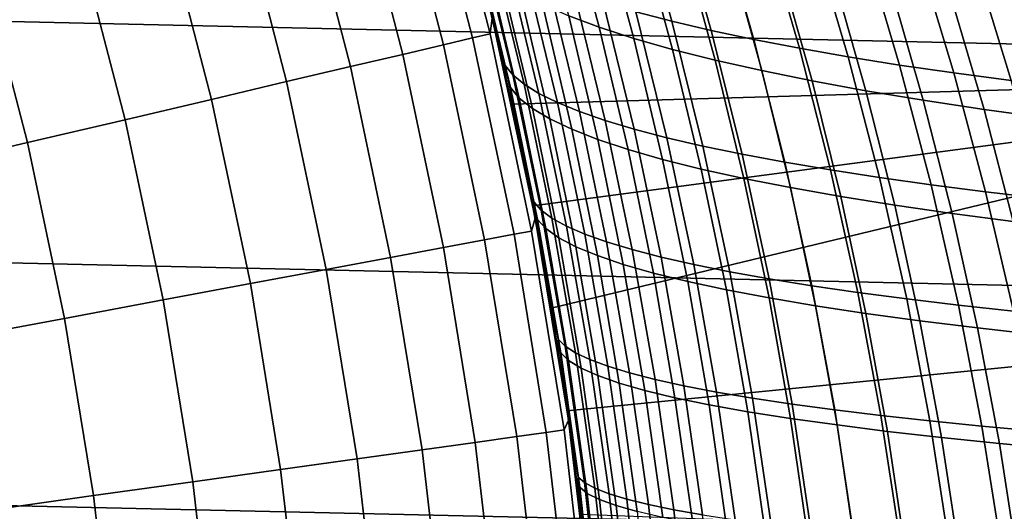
# Model space of a CAD drawing. Header units: metres. Extents: x -28 to 70, y -218 to 28.
# Tile 339 of 463: x 19.02 to 23.98, y 2.63 to 5.1. Entities that reach past the tile are written whole.
import ezdxf

# ---------------------------------------------------------------- set-up
doc = ezdxf.new("R2010")
doc.units = ezdxf.units.M
doc.layers.add('solid_10_261_432_XXX', color=7, linetype='CONTINUOUS')

msp = doc.modelspace()

# ---------------------------------------------------------------- linework, layer by layer
at = {"layer": 'solid_10_261_432_XXX'}
for points in [[(-26.508976, 7.316027, -5), (26.810513, 6.119348, -5), (27.058064, 4.910316, -5), (-26.810513, 6.119348, -5)], [(-26.810513, 6.119348, -5), (27.058064, 4.910316, -5), (27.251122, 3.691395, -5), (-27.058064, 4.910316, -5)], [(21.135075, 6.10808, 143.052673), (21.13171, 6.01249, 144.561661), (21.386839, 5.030139, 144.561661), (21.398144, 5.110718, 143.052673)], [(21.386839, 5.030139, 144.561661), (21.13171, 6.01249, 144.561661), (21.045006, 5.987821, 146.086594), (21.299089, 5.0095, 146.086594)], [(26.322948, 6.008523), (21.379852, 5.186707), (21.497234, 4.676422), (26.566046, 4.821326)], [(21.299089, 5.0095, 146.086594), (21.045006, 5.987821, 146.086594), (20.900187, 5.946616, 147.606766), (21.152521, 4.975028, 147.606766)], [(21.152521, 4.975028, 147.606766), (20.900187, 5.946616, 147.606766), (20.697477, 5.88894, 149.119751), (20.947365, 4.926775, 149.119751)], [(20.947365, 4.926775, 149.119751), (20.697477, 5.88894, 149.119751), (20.437199, 5.814885, 150.623184), (20.683945, 4.86482, 150.623184)], [(20.683945, 4.86482, 150.623184), (20.437199, 5.814885, 150.623184), (20.119762, 5.724566, 152.1147), (20.362673, 4.789258, 152.1147)], [(21.946857, 5.769694, 138.422913), (22.121843, 5.141454, 138.547333), (22.303377, 5.093719, 138.177582), (22.128542, 5.716428, 138.053467)], [(20.362673, 4.789258, 152.1147), (20.119762, 5.724566, 152.1147), (19.745663, 5.618125, 153.591949), (19.984058, 4.700208, 153.591949)], [(21.783319, 5.120583, 88.492935), (21.618849, 5.736404, 88.610268), (21.773708, 5.672055, 89.03196), (21.936972, 5.063039, 88.915527)], [(22.128542, 5.716428, 138.053467), (22.303377, 5.093719, 138.177582), (22.501423, 5.047101, 137.81636), (22.32649, 5.664369, 137.692429)], [(21.438665, 4.937974, 85.779022), (21.379852, 5.186707), (21.250366, 5.694025), (21.350447, 5.306454, 85.840179)], [(21.936972, 5.063039, 88.915527), (21.773708, 5.672055, 89.03196), (21.949112, 5.608822, 89.445908), (22.11149, 5.006555, 89.330215)], [(22.32649, 5.664369, 137.692429), (22.501423, 5.047101, 137.81636), (22.715527, 5.001665, 137.464493), (22.540268, 5.613598, 137.340652)], [(19.984058, 4.700208, 153.591949), (19.745663, 5.618125, 153.591949), (19.315495, 5.495732, 155.052612), (19.548697, 4.597812, 155.052612)], [(22.11149, 5.006555, 89.330215), (21.949112, 5.608822, 89.445908), (22.144732, 5.546863, 89.850929), (22.306522, 4.951262, 89.735847)], [(22.540268, 5.613598, 137.340652), (22.715527, 5.001665, 137.464493), (22.94524, 4.957478, 137.122864), (22.769442, 5.564194, 136.998978)], [(22.769442, 5.564194, 136.998978), (22.94524, 4.957478, 137.122864), (23.190107, 4.914606, 136.792282), (23.013577, 5.516237, 136.668274)], [(21.463297, 4.870091, 141.821274), (21.297012, 5.550884, 141.705322), (21.350521, 5.306149, 142.159805), (21.438776, 4.9375, 142.221024)], [(21.501648, 4.823246, 141.414337), (21.337858, 5.498295, 141.299759), (21.297012, 5.550884, 141.705322), (21.463297, 4.870091, 141.821274)], [(22.306522, 4.951262, 89.735847), (22.144732, 5.546863, 89.850929), (22.360018, 5.486279, 90.245926), (22.521492, 4.897247, 90.131325)], [(23.013577, 5.516237, 136.668274), (23.190107, 4.914606, 136.792282), (23.449678, 4.873116, 136.473633), (23.272236, 5.469807, 136.349396)], [(19.548697, 4.597812, 155.052612), (19.315495, 5.495732, 155.052612), (18.829931, 5.357577, 156.494385), (19.057272, 4.482229, 156.494385)], [(21.337858, 5.498295, 141.299759), (21.501648, 4.823246, 141.414337), (21.558376, 4.77658, 141.008789), (21.396713, 5.445826, 140.895447)], [(22.521492, 4.897247, 90.131325), (22.360018, 5.486279, 90.245926), (22.594408, 5.427168, 90.629784), (22.755817, 4.844592, 90.515541)], [(23.272236, 5.469807, 136.349396), (23.449678, 4.873116, 136.473633), (23.723501, 4.833073, 136.16774), (23.544991, 5.424984, 136.043213)], [(21.332623, 5.4178, 86.303749), (21.489454, 4.760097, 86.194504), (21.438665, 4.937974, 85.779022), (21.350447, 5.306454, 85.840179)], [(21.379997, 5.357702, 86.747719), (21.533991, 4.706906, 86.639969), (21.489454, 4.760097, 86.194504), (21.332623, 5.4178, 86.303749)], [(21.396713, 5.445826, 140.895447), (21.558376, 4.77658, 141.008789), (21.633354, 4.730211, 140.60556), (21.473467, 5.393619, 140.493271)], [(22.755817, 4.844592, 90.515541), (22.594408, 5.427168, 90.629784), (22.84734, 5.36963, 91.001381), (23.008915, 4.793379, 90.887398)], [(23.544991, 5.424984, 136.043213), (23.723501, 4.833073, 136.16774), (24.011114, 4.79454, 135.875443), (23.83139, 5.381845, 135.750549)], [(19.057272, 4.482229, 156.494385), (18.829931, 5.357577, 156.494385), (18.28974, 5.203879, 157.914993), (18.510557, 4.353643, 157.914993)], [(21.533991, 4.706906, 86.639969), (21.379997, 5.357702, 86.747719), (21.448879, 5.297747, 87.189827), (21.600451, 4.653923, 87.08342)], [(21.473467, 5.393619, 140.493271), (21.633354, 4.730211, 140.60556), (21.726454, 4.684258, 140.205566), (21.56801, 5.341815, 140.094177)], [(23.008915, 4.793379, 90.887398), (22.84734, 5.36963, 91.001381), (23.118252, 5.313762, 91.359619), (23.280197, 4.74369, 91.245796)], [(23.83139, 5.381845, 135.750549), (24.011114, 4.79454, 135.875443), (24.311909, 4.757525, 135.597443), (24.130856, 5.340402, 135.472122)], [(21.438776, 4.9375, 142.221024), (21.350521, 5.306149, 142.159805), (21.398144, 5.110718, 143.052673)], [(21.56801, 5.341815, 140.094177), (21.726454, 4.684258, 140.205566), (21.837549, 4.638839, 139.809753), (21.680231, 5.290556, 139.699112)], [(23.280197, 4.74369, 91.245796), (23.118252, 5.313762, 91.359619), (23.406584, 5.259665, 91.703377), (23.569082, 4.695608, 91.589638)], [(21.600451, 4.653923, 87.08342), (21.448879, 5.297747, 87.189827), (21.539146, 5.238121, 87.628876), (21.688683, 4.601302, 87.523636)], [(21.680231, 5.290556, 139.699112), (21.837549, 4.638839, 139.809753), (21.966513, 4.594074, 139.419022), (21.810022, 5.239983, 139.309006)], [(23.569082, 4.695608, 91.589638), (23.406584, 5.259665, 91.703377), (23.711773, 5.207434, 92.031555), (23.874987, 4.649214, 91.917824)], [(21.688683, 4.601302, 87.523636), (21.539146, 5.238121, 87.628876), (21.650669, 5.179005, 88.063644), (21.798536, 4.549199, 87.959435)], [(21.810022, 5.239983, 139.309006), (21.966513, 4.594074, 139.419022), (22.113216, 4.55008, 139.034317), (21.957273, 5.190238, 138.924774)], [(23.874987, 4.649214, 91.917824), (23.711773, 5.207434, 92.031555), (24.033199, 5.157146, 92.343094), (24.197264, 4.604569, 92.229309)], [(21.520752, 4.566971, 85.722404), (21.497234, 4.676422), (21.379852, 5.186707), (21.438665, 4.937974, 85.779022)], [(21.798536, 4.549199, 87.959435), (21.650669, 5.179005, 88.063644), (21.783319, 5.120583, 88.492935), (21.929861, 4.497768, 88.389603)], [(21.957273, 5.190238, 138.924774), (22.113216, 4.55008, 139.034317), (22.277504, 4.506971, 138.656555), (22.121843, 5.141454, 138.547333)], [(21.398144, 5.110718, 143.052673), (21.386839, 5.030139, 144.561661), (21.596329, 4.037054, 144.561661), (21.614176, 4.102121, 143.052673)], [(21.520834, 4.56659, 142.277557), (21.438776, 4.9375, 142.221024), (21.398144, 5.110718, 143.052673), (21.614176, 4.102121, 143.052673)], [(21.929861, 4.497768, 88.389603), (21.783319, 5.120583, 88.492935), (21.936972, 5.063039, 88.915527), (22.082508, 4.447165, 88.812935)], [(22.121843, 5.141454, 138.547333), (22.277504, 4.506971, 138.656555), (22.459002, 4.464819, 138.286591), (22.303377, 5.093719, 138.177582)], [(22.082508, 4.447165, 88.812935), (21.936972, 5.063039, 88.915527), (22.11149, 5.006555, 89.330215), (22.256317, 4.397544, 89.228226)], [(22.303377, 5.093719, 138.177582), (22.459002, 4.464819, 138.286591), (22.657242, 4.423679, 137.925262), (22.501423, 5.047101, 137.81636)], [(21.507719, 4.020489, 146.086594), (21.299089, 5.0095, 146.086594), (21.152521, 4.975028, 147.606766), (21.359715, 3.992823, 147.606766)], [(21.596329, 4.037054, 144.561661), (21.386839, 5.030139, 144.561661), (21.299089, 5.0095, 146.086594), (21.507719, 4.020489, 146.086594)], [(22.501423, 5.047101, 137.81636), (22.657242, 4.423679, 137.925262), (22.871756, 4.383605, 137.57341), (22.715527, 5.001665, 137.464493)], [(21.359715, 3.992823, 147.606766), (21.152521, 4.975028, 147.606766), (20.947365, 4.926775, 149.119751), (21.15255, 3.954097, 149.119751)], [(22.256317, 4.397544, 89.228226), (22.11149, 5.006555, 89.330215), (22.306522, 4.951262, 89.735847), (22.450914, 4.349016, 89.634331)], [(22.715527, 5.001665, 137.464493), (22.871756, 4.383605, 137.57341), (23.102072, 4.34465, 137.231888), (22.94524, 4.957478, 137.122864)], [(-27.058064, 4.910316, -5), (27.251122, 3.691395, -5), (27.389296, 2.465067, -5), (-27.251122, 3.691395, -5)], [(21.15255, 3.954097, 149.119751), (20.947365, 4.926775, 149.119751), (20.683945, 4.86482, 150.623184), (20.886547, 3.904372, 150.623184)], [(21.489454, 4.760097, 86.194504), (21.520752, 4.566971, 85.722404), (21.438665, 4.937974, 85.779022)], [(21.607887, 4.183615, 141.92099), (21.463297, 4.870091, 141.821274), (21.438776, 4.9375, 142.221024), (21.520834, 4.56659, 142.277557)], [(22.450914, 4.349016, 89.634331), (22.306522, 4.951262, 89.735847), (22.521492, 4.897247, 90.131325), (22.665705, 4.301651, 90.030167)], [(22.94524, 4.957478, 137.122864), (23.102072, 4.34465, 137.231888), (23.347725, 4.30687, 136.90152), (23.190107, 4.914606, 136.792282)], [(23.190107, 4.914606, 136.792282), (23.347725, 4.30687, 136.90152), (23.608244, 4.270319, 136.583145), (23.449678, 4.873116, 136.473633)], [(20.886547, 3.904372, 150.623184), (20.683945, 4.86482, 150.623184), (20.362673, 4.789258, 152.1147), (20.56213, 3.843728, 152.1147)], [(21.644037, 4.142758, 141.512848), (21.501648, 4.823246, 141.414337), (21.463297, 4.870091, 141.821274), (21.607887, 4.183615, 141.92099)], [(22.665705, 4.301651, 90.030167), (22.521492, 4.897247, 90.131325), (22.755817, 4.844592, 90.515541), (22.90008, 4.255517, 90.414635)], [(23.449678, 4.873116, 136.473633), (23.608244, 4.270319, 136.583145), (23.88316, 4.23505, 136.277603), (23.723501, 4.833073, 136.16774)], [(26.566046, 4.821326), (21.497234, 4.676422), (21.60243, 4.163528)], [(21.501648, 4.823246, 141.414337), (21.644037, 4.142758, 141.512848), (21.698898, 4.102112, 141.106262), (21.558376, 4.77658, 141.008789)], [(26.566046, 4.821326), (21.60243, 4.163528), (21.695393, 3.648274)], [(26.566046, 4.821326), (21.695393, 3.648274), (21.776073, 3.130914), (26.755625, 3.624435)], [(22.90008, 4.255517, 90.414635), (22.755817, 4.844592, 90.515541), (23.008915, 4.793379, 90.887398), (23.153437, 4.210682, 90.786644)], [(23.723501, 4.833073, 136.16774), (23.88316, 4.23505, 136.277603), (24.171995, 4.201114, 135.985718), (24.011114, 4.79454, 135.875443)], [(20.56213, 3.843728, 152.1147), (20.362673, 4.789258, 152.1147), (19.984058, 4.700208, 153.591949), (20.179808, 3.77226, 153.591949)], [(21.558376, 4.77658, 141.008789), (21.698898, 4.102112, 141.106262), (21.772329, 4.061775, 140.702118), (21.633354, 4.730211, 140.60556)], [(23.153437, 4.210682, 90.786644), (23.008915, 4.793379, 90.887398), (23.280197, 4.74369, 91.245796), (23.425169, 4.167214, 91.145111)], [(21.489454, 4.760097, 86.194504), (21.626322, 4.095237, 86.10009), (21.596577, 4.193792, 85.670364), (21.520752, 4.566971, 85.722404)], [(21.533991, 4.706906, 86.639969), (21.668379, 4.049201, 86.546829), (21.626322, 4.095237, 86.10009), (21.489454, 4.760097, 86.194504)], [(21.633354, 4.730211, 140.60556), (21.772329, 4.061775, 140.702118), (21.864187, 4.021843, 140.301361), (21.726454, 4.684258, 140.205566)], [(23.425169, 4.167214, 91.145111), (23.280197, 4.74369, 91.245796), (23.569082, 4.695608, 91.589638), (23.71467, 4.125181, 91.488953)], [(20.179808, 3.77226, 153.591949), (19.984058, 4.700208, 153.591949), (19.548697, 4.597812, 155.052612), (19.740181, 3.690079, 155.052612)], [(21.666035, 3.818766, 85.622917), (21.60243, 4.163528), (21.497234, 4.676422), (21.596577, 4.193792, 85.670364)], [(21.520752, 4.566971, 85.722404), (21.596577, 4.193792, 85.670364), (21.497234, 4.676422)], [(21.668379, 4.049201, 86.546829), (21.533991, 4.706906, 86.639969), (21.600451, 4.653923, 87.08342), (21.732735, 4.003405, 86.991402)], [(21.726454, 4.684258, 140.205566), (21.864187, 4.021843, 140.301361), (21.974327, 3.982415, 139.904892), (21.837549, 4.638839, 139.809753)], [(23.71467, 4.125181, 91.488953), (23.569082, 4.695608, 91.589638), (23.874987, 4.649214, 91.917824), (24.021336, 4.084651, 91.817062)], [(21.732735, 4.003405, 86.991402), (21.600451, 4.653923, 87.08342), (21.688683, 4.601302, 87.523636), (21.819216, 3.957976, 87.432617)], [(21.837549, 4.638839, 139.809753), (21.974327, 3.982415, 139.904892), (22.102606, 3.943589, 139.513672), (21.966513, 4.594074, 139.419022)], [(24.021336, 4.084651, 91.817062), (23.874987, 4.649214, 91.917824), (24.197264, 4.604569, 92.229309), (24.3445, 4.04567, 92.128426)], [(19.740181, 3.690079, 155.052612), (19.548697, 4.597812, 155.052612), (19.057272, 4.482229, 156.494385), (19.243942, 3.597316, 156.494385)], [(21.596617, 4.193581, 142.329453), (21.520834, 4.56659, 142.277557), (21.614176, 4.102121, 143.052673)], [(21.607887, 4.183615, 141.92099), (21.520834, 4.56659, 142.277557), (21.596617, 4.193581, 142.329453)], [(21.819216, 3.957976, 87.432617), (21.688683, 4.601302, 87.523636), (21.798536, 4.549199, 87.959435), (21.927654, 3.913044, 87.869263)], [(21.966513, 4.594074, 139.419022), (22.102606, 3.943589, 139.513672), (22.248884, 3.905462, 139.128586), (22.113216, 4.55008, 139.034317)], [(21.927654, 3.913044, 87.869263), (21.798536, 4.549199, 87.959435), (21.929861, 4.497768, 88.389603), (22.057877, 3.868737, 88.300148)], [(22.113216, 4.55008, 139.034317), (22.248884, 3.905462, 139.128586), (22.412985, 3.868126, 138.750549), (22.277504, 4.506971, 138.656555)], [(19.243942, 3.597316, 156.494385), (19.057272, 4.482229, 156.494385), (18.510557, 4.353643, 157.914993), (18.691872, 3.494117, 157.914993)], [(22.057877, 3.868737, 88.300148), (21.929861, 4.497768, 88.389603), (22.082508, 4.447165, 88.812935), (22.209709, 3.825185, 88.724075)], [(22.277504, 4.506971, 138.656555), (22.412985, 3.868126, 138.750549), (22.594521, 3.831641, 138.380447), (22.459002, 4.464819, 138.286591)], [(22.459002, 4.464819, 138.286591), (22.594521, 3.831641, 138.380447), (22.793007, 3.79605, 138.019089), (22.657242, 4.423679, 137.925262)], [(22.209709, 3.825185, 88.724075), (22.082508, 4.447165, 88.812935), (22.256317, 4.397544, 89.228226), (22.382975, 3.782515, 89.139847)], [(22.657242, 4.423679, 137.925262), (22.793007, 3.79605, 138.019089), (23.007959, 3.761396, 137.667297), (22.871756, 4.383605, 137.57341)], [(22.382975, 3.782515, 89.139847), (22.256317, 4.397544, 89.228226), (22.450914, 4.349016, 89.634331), (22.577278, 3.74082, 89.54631)], [(22.871756, 4.383605, 137.57341), (23.007959, 3.761396, 137.667297), (23.238895, 3.727723, 137.325928), (23.102072, 4.34465, 137.231888)], [(22.577278, 3.74082, 89.54631), (22.450914, 4.349016, 89.634331), (22.665705, 4.301651, 90.030167), (22.792, 3.700157, 89.942398)], [(23.102072, 4.34465, 137.231888), (23.238895, 3.727723, 137.325928), (23.485329, 3.695075, 136.995789), (23.347725, 4.30687, 136.90152)], [(22.792, 3.700157, 89.942398), (22.665705, 4.301651, 90.030167), (22.90008, 4.255517, 90.414635), (23.02652, 3.660581, 90.327026)], [(23.347725, 4.30687, 136.90152), (23.485329, 3.695075, 136.995789), (23.746777, 3.663494, 136.677719), (23.608244, 4.270319, 136.583145)], [(23.608244, 4.270319, 136.583145), (23.746777, 3.663494, 136.677719), (24.022755, 3.633024, 136.372543), (23.88316, 4.23505, 136.277603)], [(23.02652, 3.660581, 90.327026), (22.90008, 4.255517, 90.414635), (23.153437, 4.210682, 90.786644), (23.280207, 3.622147, 90.699112)], [(23.88316, 4.23505, 136.277603), (24.022755, 3.633024, 136.372543), (24.312765, 3.603706, 136.081085), (24.171995, 4.201114, 135.985718)], [(21.626322, 4.095237, 86.10009), (21.666035, 3.818766, 85.622917), (21.596577, 4.193792, 85.670364)], [(21.666048, 3.818681, 142.37674), (21.596617, 4.193581, 142.329453), (21.614176, 4.102121, 143.052673)], [(21.730413, 3.492683, 142.004715), (21.607887, 4.183615, 141.92099), (21.596617, 4.193581, 142.329453), (21.666048, 3.818681, 142.37674)], [(21.764658, 3.458074, 141.595535), (21.644037, 4.142758, 141.512848), (21.607887, 4.183615, 141.92099), (21.730413, 3.492683, 142.004715)], [(23.280207, 3.622147, 90.699112), (23.153437, 4.210682, 90.786644), (23.425169, 4.167214, 91.145111), (23.552439, 3.584911, 91.057579)], [(23.552439, 3.584911, 91.057579), (23.425169, 4.167214, 91.145111), (23.71467, 4.125181, 91.488953), (23.84259, 3.548928, 91.401352)], [(21.729069, 3.442025, 85.580055), (21.695393, 3.648274), (21.60243, 4.163528), (21.666035, 3.818766, 85.622917)], [(21.644037, 4.142758, 141.512848), (21.764658, 3.458074, 141.595535), (21.817913, 3.423683, 141.188034), (21.698898, 4.102112, 141.106262)], [(23.84259, 3.548928, 91.401352), (23.71467, 4.125181, 91.488953), (24.021336, 4.084651, 91.817062), (24.150032, 3.514254, 91.72934)], [(21.614176, 4.102121, 143.052673), (21.596329, 4.037054, 144.561661), (21.759729, 3.035353, 144.561661), (21.782696, 3.084507, 143.052673)], [(21.729074, 3.441995, 142.419434), (21.666048, 3.818681, 142.37674), (21.614176, 4.102121, 143.052673), (21.782696, 3.084507, 143.052673)], [(21.626322, 4.095237, 86.10009), (21.742863, 3.424029, 86.020393), (21.729069, 3.442025, 85.580055), (21.666035, 3.818766, 85.622917)], [(21.668379, 4.049201, 86.546829), (21.782804, 3.385362, 86.468185), (21.742863, 3.424029, 86.020393), (21.626322, 4.095237, 86.10009)], [(21.698898, 4.102112, 141.106262), (21.817913, 3.423683, 141.188034), (21.890018, 3.389589, 140.783127), (21.772329, 4.061775, 140.702118)], [(21.67045, 3.022899, 146.086594), (21.507719, 4.020489, 146.086594), (21.359715, 3.992823, 147.606766), (21.521326, 3.002097, 147.606766)], [(21.759729, 3.035353, 144.561661), (21.596329, 4.037054, 144.561661), (21.507719, 4.020489, 146.086594), (21.67045, 3.022899, 146.086594)], [(21.782804, 3.385362, 86.468185), (21.668379, 4.049201, 86.546829), (21.732735, 4.003405, 86.991402), (21.845381, 3.346937, 86.913689)], [(21.772329, 4.061775, 140.702118), (21.890018, 3.389589, 140.783127), (21.980818, 3.355871, 140.381714), (21.864187, 4.021843, 140.301361)], [(21.864187, 4.021843, 140.301361), (21.980818, 3.355871, 140.381714), (22.090155, 3.322606, 139.984711), (21.974327, 3.982415, 139.904892)], [(21.521326, 3.002097, 147.606766), (21.359715, 3.992823, 147.606766), (21.15255, 3.954097, 149.119751), (21.312592, 2.97298, 149.119751)], [(21.845381, 3.346937, 86.913689), (21.732735, 4.003405, 86.991402), (21.819216, 3.957976, 87.432617), (21.930399, 3.308856, 87.355713)], [(21.974327, 3.982415, 139.904892), (22.090155, 3.322606, 139.984711), (22.217873, 3.289873, 139.593063), (22.102606, 3.943589, 139.513672)], [(21.312592, 2.97298, 149.119751), (21.15255, 3.954097, 149.119751), (20.886547, 3.904372, 150.623184), (21.044579, 2.935593, 150.623184)], [(21.930399, 3.308856, 87.355713), (21.819216, 3.957976, 87.432617), (21.927654, 3.913044, 87.869263), (22.037668, 3.271227, 87.793053)], [(22.102606, 3.943589, 139.513672), (22.217873, 3.289873, 139.593063), (22.363811, 3.257751, 139.207672), (22.248884, 3.905462, 139.128586)], [(21.044579, 2.935593, 150.623184), (20.886547, 3.904372, 150.623184), (20.56213, 3.843728, 152.1147), (20.717707, 2.889997, 152.1147)], [(22.037668, 3.271227, 87.793053), (21.927654, 3.913044, 87.869263), (22.057877, 3.868737, 88.300148), (22.166998, 3.234153, 88.224518)], [(22.166998, 3.234153, 88.224518), (22.057877, 3.868737, 88.300148), (22.209709, 3.825185, 88.724075), (22.318197, 3.197739, 88.648911)], [(22.248884, 3.905462, 139.128586), (22.363811, 3.257751, 139.207672), (22.527788, 3.226312, 138.829453), (22.412985, 3.868126, 138.750549)], [(22.412985, 3.868126, 138.750549), (22.527788, 3.226312, 138.829453), (22.709396, 3.195604, 138.459244), (22.594521, 3.831641, 138.380447)], [(20.717707, 2.889997, 152.1147), (20.56213, 3.843728, 152.1147), (20.179808, 3.77226, 153.591949), (20.332491, 2.836261, 153.591949)], [(21.730413, 3.492683, 142.004715), (21.666048, 3.818681, 142.37674), (21.729074, 3.441995, 142.419434)], [(22.318197, 3.197739, 88.648911), (22.209709, 3.825185, 88.724075), (22.382975, 3.782515, 89.139847), (22.491068, 3.16209, 89.065041)], [(22.594521, 3.831641, 138.380447), (22.709396, 3.195604, 138.459244), (22.908142, 3.16566, 138.097885), (22.793007, 3.79605, 138.019089)], [(20.332491, 2.836261, 153.591949), (20.179808, 3.77226, 153.591949), (19.740181, 3.690079, 155.052612), (19.889538, 2.774472, 155.052612)], [(22.491068, 3.16209, 89.065041), (22.382975, 3.782515, 89.139847), (22.577278, 3.74082, 89.54631), (22.685192, 3.12728, 89.471764)], [(22.793007, 3.79605, 138.019089), (22.908142, 3.16566, 138.097885), (23.123524, 3.136514, 137.74617), (23.007959, 3.761396, 137.667297)], [(22.685192, 3.12728, 89.471764), (22.577278, 3.74082, 89.54631), (22.792, 3.700157, 89.942398), (22.899939, 3.093355, 89.868027)], [(23.007959, 3.761396, 137.667297), (23.123524, 3.136514, 137.74617), (23.355045, 3.108201, 137.404968), (23.238895, 3.727723, 137.325928)], [(23.238895, 3.727723, 137.325928), (23.355045, 3.108201, 137.404968), (23.602207, 3.080753, 137.075058), (23.485329, 3.695075, 136.995789)], [(-27.251122, 3.691395, -5), (27.389296, 2.465067, -5), (27.472309, 1.233766, -5), (-27.389296, 2.465067, -5)], [(19.889538, 2.774472, 155.052612), (19.740181, 3.690079, 155.052612), (19.243942, 3.597316, 156.494385), (19.389544, 2.704726, 156.494385)], [(22.899939, 3.093355, 89.868027), (22.792, 3.700157, 89.942398), (23.02652, 3.660581, 90.327026), (23.134663, 3.060359, 90.252739)], [(23.485329, 3.695075, 136.995789), (23.602207, 3.080753, 137.075058), (23.864511, 3.054204, 136.757278), (23.746777, 3.663494, 136.677719)], [(21.785595, 3.063963, 85.541847), (21.776073, 3.130914), (21.695393, 3.648274), (21.729069, 3.442025, 85.580055)], [(26.89131, 2.4202), (26.755625, 3.624435), (21.776073, 3.130914), (21.844414, 2.611815)], [(23.134663, 3.060359, 90.252739), (23.02652, 3.660581, 90.327026), (23.280207, 3.622147, 90.699112), (23.388723, 3.028337, 90.624832)], [(23.388723, 3.028337, 90.624832), (23.280207, 3.622147, 90.699112), (23.552439, 3.584911, 91.057579), (23.661474, 2.997332, 90.983253)], [(23.746777, 3.663494, 136.677719), (23.864511, 3.054204, 136.757278), (24.141462, 3.028588, 136.452454), (24.022755, 3.633024, 136.372543)], [(19.389544, 2.704726, 156.494385), (19.243942, 3.597316, 156.494385), (18.691872, 3.494117, 157.914993), (18.833298, 2.627133, 157.914993)], [(23.661474, 2.997332, 90.983253), (23.552439, 3.584911, 91.057579), (23.84259, 3.548928, 91.401352), (23.952272, 2.96739, 91.326912)], [(23.952272, 2.96739, 91.326912), (23.84259, 3.548928, 91.401352), (24.150032, 3.514254, 91.72934), (24.260475, 2.938554, 91.654747)], [(21.830803, 2.798128, 142.072662), (21.730413, 3.492683, 142.004715), (21.729074, 3.441995, 142.419434), (21.785631, 3.063707, 142.457565)], [(21.863457, 2.770024, 141.662628), (21.764658, 3.458074, 141.595535), (21.730413, 3.492683, 142.004715), (21.830803, 2.798128, 142.072662)], [(21.742863, 3.424029, 86.020393), (21.83881, 2.747251, 85.955353), (21.785595, 3.063963, 85.541847), (21.729069, 3.442025, 85.580055)], [(21.785631, 3.063707, 142.457565), (21.729074, 3.441995, 142.419434), (21.782696, 3.084507, 143.052673)], [(21.782804, 3.385362, 86.468185), (21.877012, 2.716126, 86.403976), (21.83881, 2.747251, 85.955353), (21.742863, 3.424029, 86.020393)], [(21.764658, 3.458074, 141.595535), (21.863457, 2.770024, 141.662628), (21.915367, 2.742126, 141.254379), (21.817913, 3.423683, 141.188034)], [(21.817913, 3.423683, 141.188034), (21.915367, 2.742126, 141.254379), (21.986368, 2.714495, 140.848801), (21.890018, 3.389589, 140.783127)], [(21.877012, 2.716126, 86.403976), (21.782804, 3.385362, 86.468185), (21.845381, 3.346937, 86.913689), (21.938133, 2.68522, 86.85022)], [(21.890018, 3.389589, 140.783127), (21.986368, 2.714495, 140.848801), (22.07629, 2.687191, 140.446854), (21.980818, 3.355871, 140.381714)], [(21.938133, 2.68522, 86.85022), (21.845381, 3.346937, 86.913689), (21.930399, 3.308856, 87.355713), (22.021969, 2.654615, 87.29287)], [(21.980818, 3.355871, 140.381714), (22.07629, 2.687191, 140.446854), (22.184963, 2.660273, 140.049408), (22.090155, 3.322606, 139.984711)], [(22.090155, 3.322606, 139.984711), (22.184963, 2.660273, 140.049408), (22.31222, 2.633802, 139.65741), (22.217873, 3.289873, 139.593063)], [(22.021969, 2.654615, 87.29287), (21.930399, 3.308856, 87.355713), (22.037668, 3.271227, 87.793053), (22.128309, 2.624394, 87.730751)], [(22.217873, 3.289873, 139.593063), (22.31222, 2.633802, 139.65741), (22.45789, 2.607837, 139.271774), (22.363811, 3.257751, 139.207672)], [(22.128309, 2.624394, 87.730751), (22.037668, 3.271227, 87.793053), (22.166998, 3.234153, 88.224518), (22.256947, 2.594639, 88.162659)], [(22.256947, 2.594639, 88.162659), (22.166998, 3.234153, 88.224518), (22.318197, 3.197739, 88.648911), (22.407673, 2.565433, 88.587395)], [(22.363811, 3.257751, 139.207672), (22.45789, 2.607837, 139.271774), (22.621775, 2.582437, 138.893387), (22.527788, 3.226312, 138.829453)], [(22.527788, 3.226312, 138.829453), (22.621775, 2.582437, 138.893387), (22.803461, 2.557636, 138.523117), (22.709396, 3.195604, 138.459244)], [(22.407673, 2.565433, 88.587395), (22.318197, 3.197739, 88.648911), (22.491068, 3.16209, 89.065041), (22.580271, 2.536857, 89.003784)], [(22.709396, 3.195604, 138.459244), (22.803461, 2.557636, 138.523117), (23.002438, 2.533459, 138.161758), (22.908142, 3.16566, 138.097885)], [(21.879013, 2.304076, 85.479271), (21.844414, 2.611815), (21.776073, 3.130914), (21.835587, 2.684623, 85.508263)], [(21.785595, 3.063963, 85.541847), (21.835587, 2.684623, 85.508263), (21.776073, 3.130914)], [(22.580271, 2.536857, 89.003784), (22.491068, 3.16209, 89.065041), (22.685192, 3.12728, 89.471764), (22.774311, 2.50897, 89.41069)], [(22.774311, 2.50897, 89.41069), (22.685192, 3.12728, 89.471764), (22.899939, 3.093355, 89.868027), (22.989145, 2.481809, 89.807045)], [(22.908142, 3.16566, 138.097885), (23.002438, 2.533459, 138.161758), (23.218197, 2.509931, 137.81015), (23.123524, 3.136514, 137.74617)], [(23.123524, 3.136514, 137.74617), (23.218197, 2.509931, 137.81015), (23.450228, 2.487078, 137.469086), (23.355045, 3.108201, 137.404968)], [(21.782696, 3.084507, 143.052673), (21.759729, 3.035353, 144.561661), (21.876694, 2.027174, 144.561661), (21.903332, 2.060113, 143.052673)], [(21.83567, 2.683931, 142.49115), (21.785631, 3.063707, 142.457565), (21.782696, 3.084507, 143.052673), (21.903332, 2.060113, 143.052673)], [(22.989145, 2.481809, 89.807045), (22.899939, 3.093355, 89.868027), (23.134663, 3.060359, 90.252739), (23.224112, 2.455407, 90.191795)], [(23.355045, 3.108201, 137.404968), (23.450228, 2.487078, 137.469086), (23.698023, 2.464924, 137.139389), (23.602207, 3.080753, 137.075058)], [(23.602207, 3.080753, 137.075058), (23.698023, 2.464924, 137.139389), (23.961067, 2.443495, 136.821869), (23.864511, 3.054204, 136.757278)], [(21.876694, 2.027174, 144.561661), (21.759729, 3.035353, 144.561661), (21.67045, 3.022899, 146.086594), (21.786934, 2.018857, 146.086594)], [(21.83881, 2.747251, 85.955353), (21.835587, 2.684623, 85.508263), (21.785595, 3.063963, 85.541847)], [(21.830803, 2.798128, 142.072662), (21.785631, 3.063707, 142.457565), (21.83567, 2.683931, 142.49115)], [(23.224112, 2.455407, 90.191795), (23.134663, 3.060359, 90.252739), (23.388723, 3.028337, 90.624832), (23.478552, 2.4298, 90.563858)], [(23.478552, 2.4298, 90.563858), (23.388723, 3.028337, 90.624832), (23.661474, 2.997332, 90.983253), (23.751808, 2.405021, 90.922188)], [(23.864511, 3.054204, 136.757278), (23.961067, 2.443495, 136.821869), (24.238857, 2.422816, 136.517365), (24.141462, 3.028588, 136.452454)], [(21.637009, 2.004964, 147.606766), (21.521326, 3.002097, 147.606766), (21.312592, 2.97298, 149.119751), (21.427155, 1.985518, 149.119751)], [(21.786934, 2.018857, 146.086594), (21.67045, 3.022899, 146.086594), (21.521326, 3.002097, 147.606766), (21.637009, 2.004964, 147.606766)], [(23.751808, 2.405021, 90.922188), (23.661474, 2.997332, 90.983253), (23.952272, 2.96739, 91.326912), (24.043221, 2.381105, 91.265717)], [(21.1577, 1.96055, 150.623184), (21.044579, 2.935593, 150.623184), (20.717707, 2.889997, 152.1147), (20.829071, 1.930098, 152.1147)], [(21.427155, 1.985518, 149.119751), (21.312592, 2.97298, 149.119751), (21.044579, 2.935593, 150.623184), (21.1577, 1.96055, 150.623184)], [(24.043221, 2.381105, 91.265717), (23.952272, 2.96739, 91.326912), (24.260475, 2.938554, 91.654747), (24.352129, 2.358088, 91.593384)], [(20.829071, 1.930098, 152.1147), (20.717707, 2.889997, 152.1147), (20.332491, 2.836261, 153.591949), (20.441784, 1.89421, 153.591949)], [(20.441784, 1.89421, 153.591949), (20.332491, 2.836261, 153.591949), (19.889538, 2.774472, 155.052612), (19.99645, 1.852944, 155.052612)], [(21.909002, 2.100761, 142.125092), (21.830803, 2.798128, 142.072662), (21.83567, 2.683931, 142.49115), (21.879137, 2.302911, 142.520218)], [(21.940388, 2.079422, 141.714355), (21.863457, 2.770024, 141.662628), (21.830803, 2.798128, 142.072662), (21.909002, 2.100761, 142.125092)], [(19.99645, 1.852944, 155.052612), (19.889538, 2.774472, 155.052612), (19.389544, 2.704726, 156.494385), (19.493769, 1.806364, 156.494385)], [(21.83881, 2.747251, 85.955353), (21.9139, 2.06568, 85.904869), (21.879013, 2.304076, 85.479271), (21.835587, 2.684623, 85.508263)], [(21.877012, 2.716126, 86.403976), (21.950739, 2.04223, 86.354126), (21.9139, 2.06568, 85.904869), (21.83881, 2.747251, 85.955353)], [(21.863457, 2.770024, 141.662628), (21.940388, 2.079422, 141.714355), (21.991226, 2.058259, 141.305481), (21.915367, 2.742126, 141.254379)], [(21.915367, 2.742126, 141.254379), (21.991226, 2.058259, 141.305481), (22.061342, 2.037315, 140.899384), (21.986368, 2.714495, 140.848801)], [(19.493769, 1.806364, 156.494385), (19.389544, 2.704726, 156.494385), (18.833298, 2.627133, 157.914993), (18.934532, 1.754543, 157.914993)], [(21.879137, 2.302911, 142.520218), (21.83567, 2.683931, 142.49115), (21.903332, 2.060113, 143.052673)], [(21.950739, 2.04223, 86.354126), (21.877012, 2.716126, 86.403976), (21.938133, 2.68522, 86.85022), (22.010733, 2.018958, 86.800911)], [(22.010733, 2.018958, 86.800911), (21.938133, 2.68522, 86.85022), (22.021969, 2.654615, 87.29287), (22.093662, 1.995924, 87.244034)], [(21.986368, 2.714495, 140.848801), (22.061342, 2.037315, 140.899384), (22.150557, 2.016632, 140.496994), (22.07629, 2.687191, 140.446854)], [(22.07629, 2.687191, 140.446854), (22.150557, 2.016632, 140.496994), (22.258694, 1.996255, 140.099197), (22.184963, 2.660273, 140.049408)], [(22.093662, 1.995924, 87.244034), (22.021969, 2.654615, 87.29287), (22.128309, 2.624394, 87.730751), (22.199305, 1.97319, 87.682304)], [(22.184963, 2.660273, 140.049408), (22.258694, 1.996255, 140.099197), (22.385572, 1.976227, 139.706909), (22.31222, 2.633802, 139.65741)], [(22.31222, 2.633802, 139.65741), (22.385572, 1.976227, 139.706909), (22.531017, 1.956591, 139.321075), (22.45789, 2.607837, 139.271774)]]:
    msp.add_3dface(points, dxfattribs=at)

doc.saveas('drawing.dxf')
